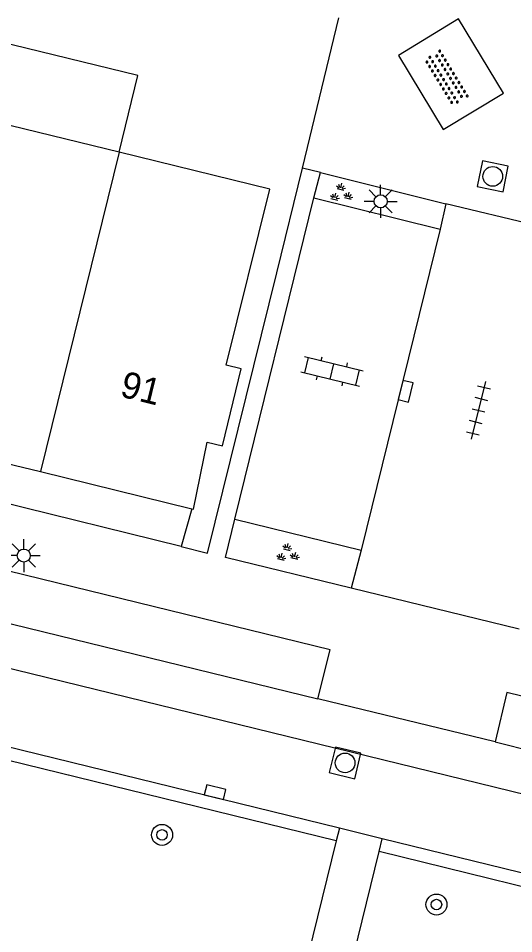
# Model space of a CAD drawing. Extents: x 125000 to 129004, y 397500 to 399008.
# Drawn here: x 126436.93 to 126455.77, y 398344.11 to 398378.95 of the extents above; entities that cross this region are included whole.
import ezdxf

# ---------------------------------------------------------------- set-up
doc = ezdxf.new("R2010")
doc.units = 0
for name, color, linetype in [('gg-afsc-hekwerk', 7, 'Continuous'), ('gg-afsc-muur', 7, 'Continuous'), ('gg-anno-huisnummerreeks BGT', 7, 'Continuous'), ('gg-bbg-hoofdgebouw', 7, 'Continuous'), ('gg-bbg-luifel en loopbrug', 7, 'Continuous'), ('gg-bbg-tussenscheiding', 7, 'Continuous'), ('gg-knt-verharding', 7, 'Continuous'), ('gg-knt-verharding nz', 7, 'Continuous'), ('gt-grn-weggrens', 7, 'Continuous'), ('gt-symb-boom', 7, 'Continuous'), ('gt-symb-groenvak', 7, 'Continuous'), ('gt-symb-klinker verharding', 7, 'Continuous'), ('gt-symb-kolk', 7, 'Continuous'), ('gt-symb-lichtmast', 7, 'Continuous'), ('gt-symb-overige verharding', 7, 'Continuous'), ('gt-symb-rioolschacht', 7, 'Continuous'), ('gt-symb-tegel verharding', 7, 'Continuous')]:
    doc.layers.add(name, color=color, linetype=linetype)

# ---------------------------------------------------------------- blocks, each defined once
blk = doc.blocks.new('gt0-LMAST')
at = {"layer": 'gt-symb-lichtmast'}
for p, q in [((-0.182, 0.173), (-0.447, 0.438)), ((-0.005, 0.246), (-0.005, 0.621)), ((0.172, 0.173), (0.437, 0.438)), ((-0.255, -0.004), (-0.63, -0.004)), ((-0.182, -0.181), (-0.447, -0.446)), ((-0.005, -0.254), (-0.005, -0.629)), ((0.437, -0.446), (0.172, -0.181)), ((0.245, -0.004), (0.62, -0.004))]:
    blk.add_line(p, q, dxfattribs=at)
blk.add_circle((-0.005, -0.004), 0.25, dxfattribs=at)
blk = doc.blocks.new('gt0-GRVAK')
at = {"layer": 'gt-symb-groenvak'}
for p, q in [((-0.047, 0.214), (-0.047, 0.393)), ((-0.11, 0.189), (-0.228, 0.24)), ((-0.182, 0.153), (0.088, 0.153)), ((-0.091, 0.211), (-0.156, 0.322)), ((-0.004, 0.211), (0.061, 0.322)), ((0.015, 0.189), (0.133, 0.24)), ((0.262, -0.052), (0.197, 0.059)), ((0.305, -0.049), (0.305, 0.13)), ((0.349, -0.052), (0.414, 0.059)), ((-0.245, -0.228), (-0.363, -0.177)), ((-0.318, -0.264), (-0.047, -0.264)), ((-0.226, -0.206), (-0.291, -0.095)), ((-0.183, -0.203), (-0.183, -0.024)), ((-0.139, -0.206), (-0.074, -0.095)), ((-0.12, -0.228), (-0.002, -0.177)), ((0.243, -0.074), (0.125, -0.023)), ((0.17, -0.11), (0.441, -0.11)), ((0.368, -0.074), (0.486, -0.023))]:
    blk.add_line(p, q, dxfattribs=at)
blk = doc.blocks.new('gt0-RS')
at = {"layer": 'gt-symb-rioolschacht'}
blk.add_lwpolyline([(-0.5, -0.5), (0.5, -0.5), (0.5, 0.5), (-0.5, 0.5)], close=True, dxfattribs=at)
blk.add_circle((0, 0), 0.375, dxfattribs=at)
blk = doc.blocks.new('gt0-OVH')
at = {"layer": 'gt-symb-overige verharding'}
for points in [[(-0.972, 0.298), (-0.967, 0.308), (-0.965, 0.319), (-0.966, 0.33), (-0.971, 0.34), (-0.978, 0.348), (-0.988, 0.353), (-0.999, 0.355), (-1.01, 0.354), (-1.02, 0.349), (-1.028, 0.342), (-1.033, 0.332), (-1.035, 0.321), (-1.034, 0.31), (-1.029, 0.3), (-1.022, 0.292), (-1.012, 0.287), (-1.001, 0.285), (-0.99, 0.286), (-0.98, 0.291)], [(-0.772, 0.298), (-0.767, 0.308), (-0.765, 0.319), (-0.766, 0.33), (-0.771, 0.34), (-0.778, 0.348), (-0.788, 0.353), (-0.799, 0.355), (-0.81, 0.354), (-0.82, 0.349), (-0.828, 0.342), (-0.833, 0.332), (-0.835, 0.321), (-0.834, 0.31), (-0.829, 0.3), (-0.822, 0.292), (-0.812, 0.287), (-0.801, 0.285), (-0.79, 0.286), (-0.78, 0.291)], [(-0.572, 0.298), (-0.567, 0.308), (-0.565, 0.319), (-0.566, 0.33), (-0.571, 0.34), (-0.578, 0.348), (-0.588, 0.353), (-0.599, 0.355), (-0.61, 0.354), (-0.62, 0.349), (-0.628, 0.342), (-0.633, 0.332), (-0.635, 0.321), (-0.634, 0.31), (-0.629, 0.3), (-0.622, 0.292), (-0.612, 0.287), (-0.601, 0.285), (-0.59, 0.286), (-0.58, 0.291)], [(-0.372, 0.298), (-0.367, 0.308), (-0.365, 0.319), (-0.366, 0.33), (-0.371, 0.34), (-0.378, 0.348), (-0.388, 0.353), (-0.399, 0.355), (-0.41, 0.354), (-0.42, 0.349), (-0.428, 0.342), (-0.433, 0.332), (-0.435, 0.321), (-0.434, 0.31), (-0.429, 0.3), (-0.422, 0.292), (-0.412, 0.287), (-0.401, 0.285), (-0.39, 0.286), (-0.38, 0.291)], [(-0.172, 0.298), (-0.167, 0.308), (-0.165, 0.319), (-0.166, 0.33), (-0.171, 0.34), (-0.178, 0.348), (-0.188, 0.353), (-0.199, 0.355), (-0.21, 0.354), (-0.22, 0.349), (-0.228, 0.342), (-0.233, 0.332), (-0.235, 0.321), (-0.234, 0.31), (-0.229, 0.3), (-0.222, 0.292), (-0.212, 0.287), (-0.201, 0.285), (-0.19, 0.286), (-0.18, 0.291)], [(0.028, 0.298), (0.033, 0.308), (0.035, 0.319), (0.034, 0.33), (0.029, 0.34), (0.022, 0.348), (0.012, 0.353), (0.001, 0.355), (-0.01, 0.354), (-0.02, 0.349), (-0.028, 0.342), (-0.033, 0.332), (-0.035, 0.321), (-0.034, 0.31), (-0.029, 0.3), (-0.022, 0.292), (-0.012, 0.287), (-0.001, 0.285), (0.01, 0.286), (0.02, 0.291)], [(0.228, 0.298), (0.233, 0.308), (0.235, 0.319), (0.234, 0.33), (0.229, 0.34), (0.222, 0.348), (0.212, 0.353), (0.201, 0.355), (0.19, 0.354), (0.18, 0.349), (0.172, 0.342), (0.167, 0.332), (0.165, 0.321), (0.166, 0.31), (0.171, 0.3), (0.178, 0.292), (0.188, 0.287), (0.199, 0.285), (0.21, 0.286), (0.22, 0.291)], [(0.428, 0.298), (0.433, 0.308), (0.435, 0.319), (0.434, 0.33), (0.429, 0.34), (0.422, 0.348), (0.412, 0.353), (0.401, 0.355), (0.39, 0.354), (0.38, 0.349), (0.372, 0.342), (0.367, 0.332), (0.365, 0.321), (0.366, 0.31), (0.371, 0.3), (0.378, 0.292), (0.388, 0.287), (0.399, 0.285), (0.41, 0.286), (0.42, 0.291)], [(0.628, 0.298), (0.633, 0.308), (0.635, 0.319), (0.634, 0.33), (0.629, 0.34), (0.622, 0.348), (0.612, 0.353), (0.601, 0.355), (0.59, 0.354), (0.58, 0.349), (0.572, 0.342), (0.567, 0.332), (0.565, 0.321), (0.566, 0.31), (0.571, 0.3), (0.578, 0.292), (0.588, 0.287), (0.599, 0.285), (0.61, 0.286), (0.62, 0.291)], [(0.828, 0.298), (0.833, 0.308), (0.835, 0.319), (0.834, 0.33), (0.829, 0.34), (0.822, 0.348), (0.812, 0.353), (0.801, 0.355), (0.79, 0.354), (0.78, 0.349), (0.772, 0.342), (0.767, 0.332), (0.765, 0.321), (0.766, 0.31), (0.771, 0.3), (0.778, 0.292), (0.788, 0.287), (0.799, 0.285), (0.81, 0.286), (0.82, 0.291)], [(1.028, 0.298), (1.033, 0.308), (1.035, 0.319), (1.034, 0.33), (1.029, 0.34), (1.022, 0.348), (1.012, 0.353), (1.001, 0.355), (0.99, 0.354), (0.98, 0.349), (0.972, 0.342), (0.967, 0.332), (0.965, 0.321), (0.966, 0.31), (0.971, 0.3), (0.978, 0.292), (0.988, 0.287), (0.999, 0.285), (1.01, 0.286), (1.02, 0.291)], [(-0.872, 0.106), (-0.867, 0.116), (-0.865, 0.126), (-0.866, 0.137), (-0.871, 0.147), (-0.878, 0.156), (-0.888, 0.161), (-0.899, 0.163), (-0.91, 0.162), (-0.92, 0.157), (-0.928, 0.15), (-0.933, 0.14), (-0.935, 0.129), (-0.934, 0.118), (-0.929, 0.108), (-0.922, 0.1), (-0.912, 0.095), (-0.901, 0.092), (-0.89, 0.094), (-0.88, 0.098)], [(-0.672, 0.106), (-0.667, 0.116), (-0.665, 0.126), (-0.666, 0.137), (-0.671, 0.147), (-0.678, 0.156), (-0.688, 0.161), (-0.699, 0.163), (-0.71, 0.162), (-0.72, 0.157), (-0.728, 0.15), (-0.733, 0.14), (-0.735, 0.129), (-0.734, 0.118), (-0.729, 0.108), (-0.722, 0.1), (-0.712, 0.095), (-0.701, 0.092), (-0.69, 0.094), (-0.68, 0.098)], [(-0.472, 0.106), (-0.467, 0.116), (-0.465, 0.126), (-0.466, 0.137), (-0.471, 0.147), (-0.478, 0.156), (-0.488, 0.161), (-0.499, 0.163), (-0.51, 0.162), (-0.52, 0.157), (-0.528, 0.15), (-0.533, 0.14), (-0.535, 0.129), (-0.534, 0.118), (-0.529, 0.108), (-0.522, 0.1), (-0.512, 0.095), (-0.501, 0.092), (-0.49, 0.094), (-0.48, 0.098)], [(-0.272, 0.106), (-0.267, 0.116), (-0.265, 0.126), (-0.266, 0.137), (-0.271, 0.147), (-0.278, 0.156), (-0.288, 0.161), (-0.299, 0.163), (-0.31, 0.162), (-0.32, 0.157), (-0.328, 0.15), (-0.333, 0.14), (-0.335, 0.129), (-0.334, 0.118), (-0.329, 0.108), (-0.322, 0.1), (-0.312, 0.095), (-0.301, 0.092), (-0.29, 0.094), (-0.28, 0.098)], [(-0.072, 0.106), (-0.067, 0.116), (-0.065, 0.126), (-0.066, 0.137), (-0.071, 0.147), (-0.078, 0.156), (-0.088, 0.161), (-0.099, 0.163), (-0.11, 0.162), (-0.12, 0.157), (-0.128, 0.15), (-0.133, 0.14), (-0.135, 0.129), (-0.134, 0.118), (-0.129, 0.108), (-0.122, 0.1), (-0.112, 0.095), (-0.101, 0.092), (-0.09, 0.094), (-0.08, 0.098)], [(0.128, 0.106), (0.133, 0.116), (0.135, 0.126), (0.134, 0.137), (0.129, 0.147), (0.122, 0.156), (0.112, 0.161), (0.101, 0.163), (0.09, 0.162), (0.08, 0.157), (0.072, 0.15), (0.067, 0.14), (0.065, 0.129), (0.066, 0.118), (0.071, 0.108), (0.078, 0.1), (0.088, 0.095), (0.099, 0.092), (0.11, 0.094), (0.12, 0.098)], [(0.328, 0.106), (0.333, 0.116), (0.335, 0.126), (0.334, 0.137), (0.329, 0.147), (0.322, 0.156), (0.312, 0.161), (0.301, 0.163), (0.29, 0.162), (0.28, 0.157), (0.272, 0.15), (0.267, 0.14), (0.265, 0.129), (0.266, 0.118), (0.271, 0.108), (0.278, 0.1), (0.288, 0.095), (0.299, 0.092), (0.31, 0.094), (0.32, 0.098)], [(0.528, 0.106), (0.533, 0.116), (0.535, 0.126), (0.534, 0.137), (0.529, 0.147), (0.522, 0.156), (0.512, 0.161), (0.501, 0.163), (0.49, 0.162), (0.48, 0.157), (0.472, 0.15), (0.467, 0.14), (0.465, 0.129), (0.466, 0.118), (0.471, 0.108), (0.478, 0.1), (0.488, 0.095), (0.499, 0.092), (0.51, 0.094), (0.52, 0.098)], [(0.728, 0.106), (0.733, 0.116), (0.735, 0.126), (0.734, 0.137), (0.729, 0.147), (0.722, 0.156), (0.712, 0.161), (0.701, 0.163), (0.69, 0.162), (0.68, 0.157), (0.672, 0.15), (0.667, 0.14), (0.665, 0.129), (0.666, 0.118), (0.671, 0.108), (0.678, 0.1), (0.688, 0.095), (0.699, 0.092), (0.71, 0.094), (0.72, 0.098)], [(0.928, 0.106), (0.933, 0.116), (0.935, 0.126), (0.934, 0.137), (0.929, 0.147), (0.922, 0.156), (0.912, 0.161), (0.901, 0.163), (0.89, 0.162), (0.88, 0.157), (0.872, 0.15), (0.867, 0.14), (0.865, 0.129), (0.866, 0.118), (0.871, 0.108), (0.878, 0.1), (0.888, 0.095), (0.899, 0.092), (0.91, 0.094), (0.92, 0.098)], [(-0.972, -0.142), (-0.967, -0.132), (-0.965, -0.121), (-0.966, -0.11), (-0.971, -0.1), (-0.978, -0.092), (-0.988, -0.087), (-0.999, -0.085), (-1.01, -0.086), (-1.02, -0.091), (-1.028, -0.098), (-1.033, -0.108), (-1.035, -0.119), (-1.034, -0.13), (-1.029, -0.14), (-1.022, -0.148), (-1.012, -0.153), (-1.001, -0.155), (-0.99, -0.154), (-0.98, -0.149)], [(-0.872, -0.334), (-0.867, -0.324), (-0.865, -0.314), (-0.866, -0.303), (-0.871, -0.293), (-0.878, -0.284), (-0.888, -0.279), (-0.899, -0.277), (-0.91, -0.278), (-0.92, -0.283), (-0.928, -0.29), (-0.933, -0.3), (-0.935, -0.311), (-0.934, -0.322), (-0.929, -0.332), (-0.922, -0.34), (-0.912, -0.345), (-0.901, -0.348), (-0.89, -0.346), (-0.88, -0.342)], [(-0.772, -0.142), (-0.767, -0.132), (-0.765, -0.121), (-0.766, -0.11), (-0.771, -0.1), (-0.778, -0.092), (-0.788, -0.087), (-0.799, -0.085), (-0.81, -0.086), (-0.82, -0.091), (-0.828, -0.098), (-0.833, -0.108), (-0.835, -0.119), (-0.834, -0.13), (-0.829, -0.14), (-0.822, -0.148), (-0.812, -0.153), (-0.801, -0.155), (-0.79, -0.154), (-0.78, -0.149)], [(-0.672, -0.334), (-0.667, -0.324), (-0.665, -0.314), (-0.666, -0.303), (-0.671, -0.293), (-0.678, -0.284), (-0.688, -0.279), (-0.699, -0.277), (-0.71, -0.278), (-0.72, -0.283), (-0.728, -0.29), (-0.733, -0.3), (-0.735, -0.311), (-0.734, -0.322), (-0.729, -0.332), (-0.722, -0.34), (-0.712, -0.345), (-0.701, -0.348), (-0.69, -0.346), (-0.68, -0.342)], [(-0.572, -0.142), (-0.567, -0.132), (-0.565, -0.121), (-0.566, -0.11), (-0.571, -0.1), (-0.578, -0.092), (-0.588, -0.087), (-0.599, -0.085), (-0.61, -0.086), (-0.62, -0.091), (-0.628, -0.098), (-0.633, -0.108), (-0.635, -0.119), (-0.634, -0.13), (-0.629, -0.14), (-0.622, -0.148), (-0.612, -0.153), (-0.601, -0.155), (-0.59, -0.154), (-0.58, -0.149)], [(-0.472, -0.334), (-0.467, -0.324), (-0.465, -0.314), (-0.466, -0.303), (-0.471, -0.293), (-0.478, -0.284), (-0.488, -0.279), (-0.499, -0.277), (-0.51, -0.278), (-0.52, -0.283), (-0.528, -0.29), (-0.533, -0.3), (-0.535, -0.311), (-0.534, -0.322), (-0.529, -0.332), (-0.522, -0.34), (-0.512, -0.345), (-0.501, -0.348), (-0.49, -0.346), (-0.48, -0.342)], [(-0.372, -0.142), (-0.367, -0.132), (-0.365, -0.121), (-0.366, -0.11), (-0.371, -0.1), (-0.378, -0.092), (-0.388, -0.087), (-0.399, -0.085), (-0.41, -0.086), (-0.42, -0.091), (-0.428, -0.098), (-0.433, -0.108), (-0.435, -0.119), (-0.434, -0.13), (-0.429, -0.14), (-0.422, -0.148), (-0.412, -0.153), (-0.401, -0.155), (-0.39, -0.154), (-0.38, -0.149)], [(-0.272, -0.334), (-0.267, -0.324), (-0.265, -0.314), (-0.266, -0.303), (-0.271, -0.293), (-0.278, -0.284), (-0.288, -0.279), (-0.299, -0.277), (-0.31, -0.278), (-0.32, -0.283), (-0.328, -0.29), (-0.333, -0.3), (-0.335, -0.311), (-0.334, -0.322), (-0.329, -0.332), (-0.322, -0.34), (-0.312, -0.345), (-0.301, -0.348), (-0.29, -0.346), (-0.28, -0.342)], [(-0.172, -0.142), (-0.167, -0.132), (-0.165, -0.121), (-0.166, -0.11), (-0.171, -0.1), (-0.178, -0.092), (-0.188, -0.087), (-0.199, -0.085), (-0.21, -0.086), (-0.22, -0.091), (-0.228, -0.098), (-0.233, -0.108), (-0.235, -0.119), (-0.234, -0.13), (-0.229, -0.14), (-0.222, -0.148), (-0.212, -0.153), (-0.201, -0.155), (-0.19, -0.154), (-0.18, -0.149)], [(-0.072, -0.334), (-0.067, -0.324), (-0.065, -0.314), (-0.066, -0.303), (-0.071, -0.293), (-0.078, -0.284), (-0.088, -0.279), (-0.099, -0.277), (-0.11, -0.278), (-0.12, -0.283), (-0.128, -0.29), (-0.133, -0.3), (-0.135, -0.311), (-0.134, -0.322), (-0.129, -0.332), (-0.122, -0.34), (-0.112, -0.345), (-0.101, -0.348), (-0.09, -0.346), (-0.08, -0.342)], [(0.028, -0.142), (0.033, -0.132), (0.035, -0.121), (0.034, -0.11), (0.029, -0.1), (0.022, -0.092), (0.012, -0.087), (0.001, -0.085), (-0.01, -0.086), (-0.02, -0.091), (-0.028, -0.098), (-0.033, -0.108), (-0.035, -0.119), (-0.034, -0.13), (-0.029, -0.14), (-0.022, -0.148), (-0.012, -0.153), (-0.001, -0.155), (0.01, -0.154), (0.02, -0.149)], [(0.128, -0.334), (0.133, -0.324), (0.135, -0.314), (0.134, -0.303), (0.129, -0.293), (0.122, -0.284), (0.112, -0.279), (0.101, -0.277), (0.09, -0.278), (0.08, -0.283), (0.072, -0.29), (0.067, -0.3), (0.065, -0.311), (0.066, -0.322), (0.071, -0.332), (0.078, -0.34), (0.088, -0.345), (0.099, -0.348), (0.11, -0.346), (0.12, -0.342)], [(0.228, -0.142), (0.233, -0.132), (0.235, -0.121), (0.234, -0.11), (0.229, -0.1), (0.222, -0.092), (0.212, -0.087), (0.201, -0.085), (0.19, -0.086), (0.18, -0.091), (0.172, -0.098), (0.167, -0.108), (0.165, -0.119), (0.166, -0.13), (0.171, -0.14), (0.178, -0.148), (0.188, -0.153), (0.199, -0.155), (0.21, -0.154), (0.22, -0.149)], [(0.328, -0.334), (0.333, -0.324), (0.335, -0.314), (0.334, -0.303), (0.329, -0.293), (0.322, -0.284), (0.312, -0.279), (0.301, -0.277), (0.29, -0.278), (0.28, -0.283), (0.272, -0.29), (0.267, -0.3), (0.265, -0.311), (0.266, -0.322), (0.271, -0.332), (0.278, -0.34), (0.288, -0.345), (0.299, -0.348), (0.31, -0.346), (0.32, -0.342)], [(0.428, -0.142), (0.433, -0.132), (0.435, -0.121), (0.434, -0.11), (0.429, -0.1), (0.422, -0.092), (0.412, -0.087), (0.401, -0.085), (0.39, -0.086), (0.38, -0.091), (0.372, -0.098), (0.367, -0.108), (0.365, -0.119), (0.366, -0.13), (0.371, -0.14), (0.378, -0.148), (0.388, -0.153), (0.399, -0.155), (0.41, -0.154), (0.42, -0.149)], [(0.528, -0.334), (0.533, -0.324), (0.535, -0.314), (0.534, -0.303), (0.529, -0.293), (0.522, -0.284), (0.512, -0.279), (0.501, -0.277), (0.49, -0.278), (0.48, -0.283), (0.472, -0.29), (0.467, -0.3), (0.465, -0.311), (0.466, -0.322), (0.471, -0.332), (0.478, -0.34), (0.488, -0.345), (0.499, -0.348), (0.51, -0.346), (0.52, -0.342)], [(0.628, -0.142), (0.633, -0.132), (0.635, -0.121), (0.634, -0.11), (0.629, -0.1), (0.622, -0.092), (0.612, -0.087), (0.601, -0.085), (0.59, -0.086), (0.58, -0.091), (0.572, -0.098), (0.567, -0.108), (0.565, -0.119), (0.566, -0.13), (0.571, -0.14), (0.578, -0.148), (0.588, -0.153), (0.599, -0.155), (0.61, -0.154), (0.62, -0.149)], [(0.728, -0.334), (0.733, -0.324), (0.735, -0.314), (0.734, -0.303), (0.729, -0.293), (0.722, -0.284), (0.712, -0.279), (0.701, -0.277), (0.69, -0.278), (0.68, -0.283), (0.672, -0.29), (0.667, -0.3), (0.665, -0.311), (0.666, -0.322), (0.671, -0.332), (0.678, -0.34), (0.688, -0.345), (0.699, -0.348), (0.71, -0.346), (0.72, -0.342)], [(0.828, -0.142), (0.833, -0.132), (0.835, -0.121), (0.834, -0.11), (0.829, -0.1), (0.822, -0.092), (0.812, -0.087), (0.801, -0.085), (0.79, -0.086), (0.78, -0.091), (0.772, -0.098), (0.767, -0.108), (0.765, -0.119), (0.766, -0.13), (0.771, -0.14), (0.778, -0.148), (0.788, -0.153), (0.799, -0.155), (0.81, -0.154), (0.82, -0.149)], [(0.928, -0.334), (0.933, -0.324), (0.935, -0.314), (0.934, -0.303), (0.929, -0.293), (0.922, -0.284), (0.912, -0.279), (0.901, -0.277), (0.89, -0.278), (0.88, -0.283), (0.872, -0.29), (0.867, -0.3), (0.865, -0.311), (0.866, -0.322), (0.871, -0.332), (0.878, -0.34), (0.888, -0.345), (0.899, -0.348), (0.91, -0.346), (0.92, -0.342)], [(1.028, -0.142), (1.033, -0.132), (1.035, -0.121), (1.034, -0.11), (1.029, -0.1), (1.022, -0.092), (1.012, -0.087), (1.001, -0.085), (0.99, -0.086), (0.98, -0.091), (0.972, -0.098), (0.967, -0.108), (0.965, -0.119), (0.966, -0.13), (0.971, -0.14), (0.978, -0.148), (0.988, -0.153), (0.999, -0.155), (1.01, -0.154), (1.02, -0.149)]]:
    blk.add_lwpolyline(points, close=True, dxfattribs=at)
blk = doc.blocks.new('gt0-TEG1')
at = {"layer": 'gt-symb-tegel verharding'}
for p, q in [((-1.125, 0), (1.125, 0)), ((-0.9, -0.25), (-0.9, 0.25)), ((-0.45, -0.25), (-0.45, 0.25)), ((0, -0.25), (0, 0.25)), ((0.45, -0.25), (0.45, 0.25)), ((0.9, -0.25), (0.9, 0.25))]:
    blk.add_line(p, q, dxfattribs=at)
blk = doc.blocks.new('gt0-KOLK')
at = {"layer": 'gt-symb-kolk'}
blk.add_lwpolyline([(0, 0), (0.375, 0), (0.375, 0.4), (-0.375, 0.4), (-0.375, 0), (0, 0)], dxfattribs=at)
blk = doc.blocks.new('gt0-KL1')
at = {"layer": 'gt-symb-klinker verharding'}
for p, q in [((-0.5, 0.3), (-0.5, 0.45)), ((0.5, 0.3), (0.5, 0.45)), ((-1.15, 0.3), (1.15, 0.3)), ((-1, -0.3), (-1, 0.3)), ((0, -0.3), (0, 0.3)), ((1, -0.3), (1, 0.3)), ((-1.15, -0.3), (1.15, -0.3)), ((-0.5, -0.45), (-0.5, -0.3)), ((0.5, -0.45), (0.5, -0.3))]:
    blk.add_line(p, q, dxfattribs=at)
blk = doc.blocks.new('gt0-BOOM')
at = {"layer": 'gt-symb-boom'}
for radius in [0.4, 0.2]:
    blk.add_circle((0, 0), radius, dxfattribs=at)

msp = doc.modelspace()

# ---------------------------------------------------------------- linework, layer by layer
at = {"layer": 'gg-afsc-hekwerk'}
for p, q in [((126447.733, 398373.254), (126449.123, 398378.975)), ((126446.764, 398369.264), (126447.733, 398373.254))]:
    msp.add_line(p, q, dxfattribs=at)
at = {"layer": 'gg-afsc-muur'}
for p, q in [((126443.124, 398358.85), (126434.215, 398361.037)), ((126443.522, 398360.287), (126443.124, 398358.85))]:
    msp.add_line(p, q, dxfattribs=at)
at = {"layer": 'gg-bbg-hoofdgebouw'}
for p, q in [((126440.76, 398373.855), (126435.443, 398375.156)), ((126446.489, 398372.454), (126440.76, 398373.855)), ((126432.365, 398363.022), (126437.771, 398361.696)), ((126437.771, 398361.696), (126443.522, 398360.287))]:
    msp.add_line(p, q, dxfattribs=at)
msp.add_lwpolyline([(126443.522, 398360.287), (126443.59, 398360.27), (126444.109, 398362.82), (126444.692, 398362.677), (126445.41, 398365.607), (126444.829, 398365.751), (126446.489, 398372.454)], dxfattribs=at)
at = {"layer": 'gg-bbg-luifel en loopbrug'}
msp.add_lwpolyline([(126440.76, 398373.855), (126441.473, 398376.769), (126436.156, 398378.07), (126435.443, 398375.156)], dxfattribs=at)
at = {"layer": 'gg-bbg-tussenscheiding'}
msp.add_line((126440.76, 398373.855), (126437.771, 398361.696), dxfattribs=at)
at = {"layer": 'gg-knt-verharding'}
for p, q in [((126365.213, 398373.39), (126448.323, 398353.049)), ((126448.168, 398372.116), (126448.419, 398373.087)), ((126448.419, 398373.087), (126453.194, 398371.893)), ((126445.159, 398359.886), (126448.168, 398372.116)), ((126448.168, 398372.116), (126452.973, 398370.932)), ((126453.194, 398371.893), (126452.973, 398370.932)), ((126452.973, 398370.932), (126449.966, 398358.708)), ((126445.159, 398359.886), (126449.966, 398358.708)), ((126449.966, 398358.708), (126449.591, 398357.256)), ((126455.067, 398351.406), (126448.323, 398353.049)), ((126455.067, 398351.406), (126509.005, 398338.191)), ((126449.141, 398348.128), (126449.021, 398347.643)), ((126450.774, 398347.726), (126449.141, 398348.128)), ((126450.654, 398347.241), (126450.774, 398347.726)), ((126449.021, 398347.643), (126446.374, 398336.947)), ((126448.019, 398336.546), (126450.654, 398347.241))]:
    msp.add_line(p, q, dxfattribs=at)
for points in [[(126455.389, 398376.108), (126453.678, 398378.929), (126451.388, 398377.538), (126453.084, 398374.724), (126455.389, 398376.108)], [(126448.323, 398353.049), (126448.796, 398354.91), (126365.644, 398375.274), (126365.213, 398373.39)], [(126449.021, 398347.643), (126428.625, 398352.641), (126397.504, 398360.23), (126353.639, 398370.97)], [(126449.141, 398348.128), (126428.744, 398353.127), (126397.623, 398360.716), (126363.062, 398369.176)], [(126443.124, 398358.85), (126444.127, 398358.597), (126446.764, 398369.264)], [(126449.591, 398357.256), (126444.811, 398358.43), (126445.159, 398359.886)], [(126509.005, 398338.191), (126509.435, 398340.079), (126455.516, 398353.285), (126455.067, 398351.406)], [(126477.528, 398341.187), (126460.045, 398345.444), (126450.774, 398347.726)], [(126477.209, 398340.75), (126459.926, 398344.958), (126450.654, 398347.241)]]:
    msp.add_lwpolyline(points, dxfattribs=at)
at = {"layer": 'gg-knt-verharding nz'}
msp.add_lwpolyline([(126539.849, 398328.941), (126484.861, 398342.384), (126363.791, 398372.034)], dxfattribs=at)
at = {"layer": 'gt-grn-weggrens'}
for p, q in [((126448.419, 398373.087), (126447.733, 398373.254)), ((126459.551, 398370.358), (126453.194, 398371.893)), ((126455.976, 398355.703), (126449.591, 398357.256))]:
    msp.add_line(p, q, dxfattribs=at)

# ---------------------------------------------------------------- block references
at = {"layer": 'gt-symb-boom'}
for p in [(126442.395, 398347.87), (126452.834, 398345.219)]:
    msp.add_blockref('gt0-BOOM', p, dxfattribs=at)
at = {"layer": 'gt-symb-groenvak'}
for p, rotation in [((126449.192, 398372.281), -13.64723833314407), ((126447.152, 398358.573), -13.647238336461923)]:
    msp.add_blockref('gt0-GRVAK', p, dxfattribs=dict(at, rotation=rotation))
at = {"layer": 'gt-symb-klinker verharding', "rotation": -13.64723833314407}
msp.add_blockref('gt0-KL1', (126448.863, 398365.514), dxfattribs=at)
at = {"layer": 'gt-symb-kolk'}
for p, rotation in [((126451.47, 398364.806), -103.77214543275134), ((126444.363, 398349.304), -13.772145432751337)]:
    msp.add_blockref('gt0-KOLK', p, dxfattribs=dict(at, rotation=rotation))
at = {"layer": 'gt-symb-lichtmast'}
for p in [(126450.716, 398371.989), (126437.139, 398358.505)]:
    msp.add_blockref('gt0-LMAST', p, dxfattribs=at)
at = {"layer": 'gt-symb-overige verharding', "rotation": -58.53512697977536}
msp.add_blockref('gt0-OVH', (126453.207, 398376.682), dxfattribs=at)
at = {"layer": 'gt-symb-rioolschacht'}
for p, rotation in [((126454.977, 398372.936), 78.4092631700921), ((126449.359, 398350.611), -13.71646932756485)]:
    msp.add_blockref('gt0-RS', p, dxfattribs=dict(at, rotation=rotation))
at = {"layer": 'gt-symb-tegel verharding', "rotation": -103.82779503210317}
msp.add_blockref('gt0-TEG1', (126454.429, 398364.031), dxfattribs=at)

# ---------------------------------------------------------------- texts
at = {"layer": 'gg-anno-huisnummerreeks BGT'}
msp.add_text('91', height=1, rotation=346.2, dxfattribs=at).set_placement((126440.757, 398364.568))

doc.saveas('drawing.dxf')
